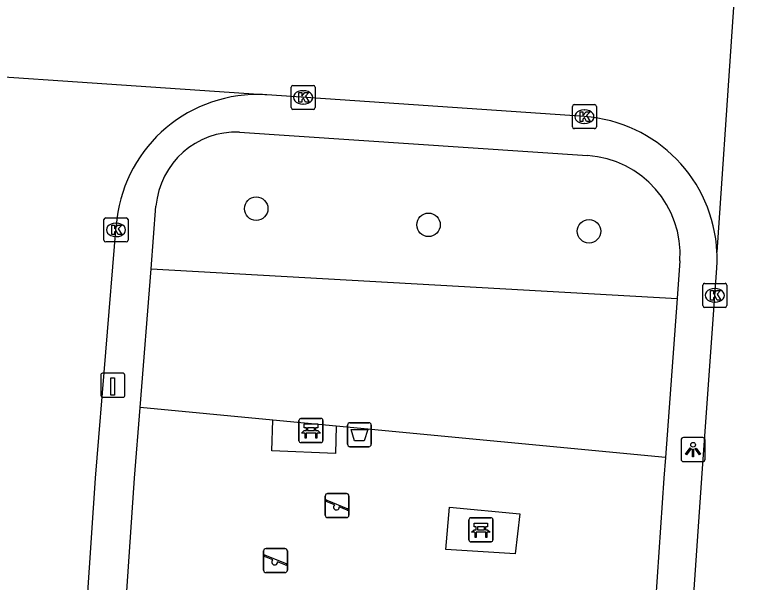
# Model space of a CAD drawing. Extents: x 161848 to 162726, y 385382 to 386521.
# Drawn here: x 162062.72 to 162093.17, y 385495.67 to 385519.3 of the extents above; entities that cross this region are included whole.
import ezdxf

# ---------------------------------------------------------------- set-up
doc = ezdxf.new("R2010")
doc.units = 0
for name, color, linetype in [('IMGEO_Afvalbak', 7, 'Continuous'), ('IMGEO_Bank', 7, 'Continuous'), ('IMGEO_Boom', 7, 'Continuous'), ('IMGEO_Groenvoorziening', 7, 'Continuous'), ('IMGEO_Kolk', 7, 'Continuous'), ('IMGEO_Laadpaal', 7, 'Continuous'), ('IMGEO_Lichtpunt', 7, 'Continuous'), ('IMGEO_Rijbaan_lokaal_open', 7, 'Continuous'), ('IMGEO_Speelvoorziening', 7, 'Continuous'), ('IMGEO_Voetpad_open', 7, 'Continuous')]:
    doc.layers.add(name, color=color, linetype=linetype)

msp = doc.modelspace()

# ---------------------------------------------------------------- linework, layer by layer
at = {"layer": 'IMGEO_Afvalbak'}
for p, q in [((162076.594, 385501.415), (162076.594, 385502.215)), ((162076.594, 385502.215), (162076.594, 385501.415)), ((162076.694, 385502.315), (162077.484, 385502.315)), ((162077.484, 385502.315), (162076.694, 385502.315)), ((162077.584, 385502.215), (162077.584, 385501.415)), ((162077.584, 385501.415), (162077.584, 385502.215)), ((162077.484, 385501.315), (162076.694, 385501.315)), ((162076.694, 385501.315), (162077.484, 385501.315))]:
    msp.add_line(p, q, dxfattribs=at)
msp.add_lwpolyline([(162076.737, 385502.029), (162077.441, 385502.029), (162077.292, 385501.559), (162076.886, 385501.559), (162076.737, 385502.029)], dxfattribs=at)
for centre, start, end in [((162076.694, 385502.215), 90, 180), ((162076.694, 385502.215), 90, 180), ((162077.484, 385502.215), 0, 90), ((162077.484, 385502.215), 360, 90), ((162076.694, 385501.415), 180, 270), ((162076.694, 385501.415), 180, 270), ((162077.484, 385501.415), 270, 0), ((162077.484, 385501.415), 270, 0)]:
    msp.add_arc(centre, 0.1, start, end, dxfattribs=at)
at = {"layer": 'IMGEO_Bank'}
for p, q in [((162074.645, 385502.486), (162075.486, 385502.486)), ((162075.486, 385502.486), (162074.645, 385502.486)), ((162074.57, 385501.561), (162074.57, 385502.402)), ((162074.57, 385502.402), (162074.57, 385501.561)), ((162075.57, 385502.411), (162075.57, 385501.57)), ((162075.57, 385501.57), (162075.57, 385502.411)), ((162075.267, 385501.884), (162074.874, 385501.884)), ((162074.879, 385501.992), (162074.879, 385502.098)), ((162074.923, 385502.098), (162074.923, 385501.992)), ((162075.211, 385502.104), (162074.929, 385502.104)), ((162074.929, 385501.986), (162075.211, 385501.986)), ((162075.217, 385501.992), (162075.217, 385502.098)), ((162075.261, 385502.098), (162075.261, 385501.992)), ((162075.495, 385501.486), (162074.654, 385501.486)), ((162074.654, 385501.486), (162075.495, 385501.486)), ((162081.649, 385497.431), (162081.649, 385498.272)), ((162081.649, 385498.272), (162081.649, 385497.431)), ((162081.724, 385498.356), (162082.565, 385498.356)), ((162082.565, 385498.356), (162081.724, 385498.356)), ((162082.649, 385498.281), (162082.649, 385497.44)), ((162082.649, 385497.44), (162082.649, 385498.281)), ((162081.958, 385497.862), (162081.958, 385497.968)), ((162082.002, 385497.968), (162082.002, 385497.862)), ((162082.29, 385497.974), (162082.008, 385497.974)), ((162082.008, 385497.856), (162082.29, 385497.856)), ((162082.296, 385497.862), (162082.296, 385497.968)), ((162082.34, 385497.968), (162082.34, 385497.862)), ((162082.346, 385497.754), (162081.953, 385497.754)), ((162082.574, 385497.356), (162081.733, 385497.356)), ((162081.733, 385497.356), (162082.574, 385497.356))]:
    msp.add_line(p, q, dxfattribs=at)
for points in [[(162074.873, 385502.104), (162074.787, 385502.104), (162074.787, 385502.265), (162075.35, 385502.265), (162075.35, 385502.104), (162075.267, 385502.104)], [(162074.817, 385501.884), (162074.675, 385501.884), (162074.787, 385501.986), (162074.873, 385501.986)], [(162074.867, 385501.877), (162074.867, 385501.67), (162074.824, 385501.67), (162074.824, 385501.877)], [(162075.267, 385501.986), (162075.35, 385501.986), (162075.462, 385501.884), (162075.323, 385501.884)], [(162075.317, 385501.877), (162075.317, 385501.67), (162075.273, 385501.67), (162075.273, 385501.877)], [(162081.896, 385497.754), (162081.754, 385497.754), (162081.866, 385497.856), (162081.952, 385497.856)], [(162081.952, 385497.974), (162081.866, 385497.974), (162081.866, 385498.135), (162082.429, 385498.135), (162082.429, 385497.974), (162082.346, 385497.974)], [(162082.346, 385497.856), (162082.429, 385497.856), (162082.541, 385497.754), (162082.402, 385497.754)], [(162081.946, 385497.747), (162081.946, 385497.54), (162081.903, 385497.54), (162081.903, 385497.747)], [(162082.396, 385497.747), (162082.396, 385497.54), (162082.352, 385497.54), (162082.352, 385497.747)]]:
    msp.add_lwpolyline(points, dxfattribs=at)
for centre, radius, start, end in [((162074.648, 385502.408), 0.0779, 92.4484, 184.2845), ((162074.648, 385502.408), 0.0779, 92.4484, 184.2845), ((162075.492, 385502.408), 0.0779, 2.4484, 94.2845), ((162075.492, 385502.408), 0.0779, 2.4484, 94.2845), ((162074.817, 385501.877), 0.00671, 2.8957, 87.1043), ((162074.874, 385501.877), 0.00671, 92.8957, 177.1043), ((162074.872, 385502.097), 0.00671, 2.8957, 87.1043), ((162074.872, 385501.993), 0.00671, 272.8957, 357.1043), ((162074.929, 385502.097), 0.00671, 92.8957, 177.1043), ((162074.929, 385501.993), 0.00671, 182.8957, 267.1043), ((162075.211, 385502.097), 0.00671, 2.8957, 87.1043), ((162075.211, 385501.993), 0.00671, 272.8957, 357.1043), ((162075.268, 385502.097), 0.00671, 92.8957, 177.1043), ((162075.268, 385501.993), 0.00671, 182.8957, 267.1043), ((162075.266, 385501.877), 0.00671, 2.8957, 87.1043), ((162075.323, 385501.877), 0.00671, 92.8957, 177.1043), ((162074.648, 385501.564), 0.0779, 182.4484, 274.2845), ((162074.648, 385501.564), 0.0779, 182.4484, 274.2845), ((162075.492, 385501.564), 0.0779, 272.4484, 4.2845), ((162075.492, 385501.564), 0.0779, 272.4484, 4.2845), ((162081.727, 385498.278), 0.0779, 92.4484, 184.2845), ((162081.727, 385498.278), 0.0779, 92.4484, 184.2845), ((162082.571, 385498.278), 0.0779, 2.4484, 94.2845), ((162082.571, 385498.278), 0.0779, 2.4484, 94.2845), ((162081.951, 385497.967), 0.00671, 2.8957, 87.1043), ((162081.951, 385497.863), 0.00671, 272.8957, 357.1043), ((162082.008, 385497.967), 0.00671, 92.8957, 177.1043), ((162082.008, 385497.863), 0.00671, 182.8957, 267.1043), ((162082.29, 385497.967), 0.00671, 2.8957, 87.1043), ((162082.29, 385497.863), 0.00671, 272.8957, 357.1043), ((162082.347, 385497.967), 0.00671, 92.8957, 177.1043), ((162082.347, 385497.863), 0.00671, 182.8957, 267.1043), ((162081.896, 385497.747), 0.00671, 2.8957, 87.1043), ((162081.953, 385497.747), 0.00671, 92.8957, 177.1043), ((162082.345, 385497.747), 0.00671, 2.8957, 87.1043), ((162082.402, 385497.747), 0.00671, 92.8957, 177.1043), ((162081.727, 385497.434), 0.0779, 182.4484, 274.2845), ((162081.727, 385497.434), 0.0779, 182.4484, 274.2845), ((162082.571, 385497.434), 0.0779, 272.4484, 4.2845), ((162082.571, 385497.434), 0.0779, 272.4484, 4.2845)]:
    msp.add_arc(centre, radius, start, end, dxfattribs=at)
at = {"layer": 'IMGEO_Boom'}
for centre in [(162072.788, 385511.224), (162079.966, 385510.552), (162086.653, 385510.283)]:
    msp.add_circle(centre, 0.489, dxfattribs=at)
at = {"layer": 'IMGEO_Groenvoorziening'}
for points in [[(162068.408, 385508.716), (162090.324, 385507.478)], [(162073.487, 385502.416), (162067.954, 385502.942)], [(162076.124, 385502.165), (162076.087, 385501.034), (162073.434, 385501.146), (162073.487, 385502.416)], [(162076.124, 385502.165), (162073.487, 385502.416)], [(162089.839, 385500.86), (162076.124, 385502.165)]]:
    msp.add_lwpolyline(points, dxfattribs=at)
at = {"layer": 'IMGEO_Kolk'}
for p, q in [((162074.244, 385515.432), (162074.244, 385516.284)), ((162074.319, 385516.358), (162075.171, 385516.358)), ((162074.732, 385516.138), (162074.757, 385516.138)), ((162075.245, 385516.284), (162075.245, 385515.432)), ((162074.755, 385515.578), (162074.73, 385515.578)), ((162086.033, 385515.556), (162086.885, 385515.556)), ((162075.171, 385515.358), (162074.319, 385515.358)), ((162085.958, 385514.63), (162085.958, 385515.482)), ((162086.446, 385515.336), (162086.471, 385515.336)), ((162086.959, 385515.482), (162086.959, 385514.63)), ((162086.469, 385514.776), (162086.444, 385514.776)), ((162086.885, 385514.556), (162086.033, 385514.556)), ((162066.446, 385509.917), (162066.446, 385510.769)), ((162066.521, 385510.843), (162067.373, 385510.843)), ((162067.447, 385510.769), (162067.447, 385509.917)), ((162066.934, 385510.623), (162066.959, 385510.623)), ((162066.957, 385510.063), (162066.932, 385510.063)), ((162067.373, 385509.843), (162066.521, 385509.843)), ((162091.394, 385507.19), (162091.394, 385508.042)), ((162091.469, 385508.116), (162092.321, 385508.116)), ((162092.395, 385508.042), (162092.395, 385507.19)), ((162091.882, 385507.896), (162091.907, 385507.896)), ((162091.905, 385507.336), (162091.88, 385507.336)), ((162092.321, 385507.116), (162091.469, 385507.116))]:
    msp.add_line(p, q, dxfattribs=at)
for points in [[(162074.244, 385515.432), (162074.244, 385516.284)], [(162074.319, 385516.358), (162075.171, 385516.358)], [(162075.245, 385516.284), (162075.245, 385515.432)], [(162074.565, 385516.058), (162074.688, 385516.058), (162074.688, 385515.907), (162074.818, 385516.058), (162074.982, 385516.058), (162074.836, 385515.907), (162074.989, 385515.658), (162074.837, 385515.658), (162074.752, 385515.822), (162074.688, 385515.755), (162074.688, 385515.658), (162074.565, 385515.658), (162074.565, 385516.058)], [(162086.033, 385515.556), (162086.885, 385515.556)], [(162075.171, 385515.358), (162074.319, 385515.358)], [(162085.958, 385514.63), (162085.958, 385515.482)], [(162086.279, 385515.256), (162086.402, 385515.256), (162086.402, 385515.105), (162086.532, 385515.256), (162086.696, 385515.256), (162086.55, 385515.105), (162086.703, 385514.856), (162086.551, 385514.856), (162086.466, 385515.02), (162086.402, 385514.953), (162086.402, 385514.856), (162086.279, 385514.856), (162086.279, 385515.256)], [(162086.959, 385515.482), (162086.959, 385514.63)], [(162086.885, 385514.556), (162086.033, 385514.556)], [(162066.446, 385509.917), (162066.446, 385510.769)], [(162066.521, 385510.843), (162067.373, 385510.843)], [(162067.447, 385510.769), (162067.447, 385509.917)], [(162066.767, 385510.543), (162066.89, 385510.543), (162066.89, 385510.392), (162067.02, 385510.543), (162067.184, 385510.543), (162067.038, 385510.392), (162067.191, 385510.143), (162067.039, 385510.143), (162066.954, 385510.307), (162066.89, 385510.24), (162066.89, 385510.143), (162066.767, 385510.143), (162066.767, 385510.543)], [(162067.373, 385509.843), (162066.521, 385509.843)], [(162091.394, 385507.19), (162091.394, 385508.042)], [(162091.469, 385508.116), (162092.321, 385508.116)], [(162092.395, 385508.042), (162092.395, 385507.19)], [(162091.715, 385507.816), (162091.838, 385507.816), (162091.838, 385507.665), (162091.968, 385507.816), (162092.132, 385507.816), (162091.986, 385507.665), (162092.139, 385507.416), (162091.987, 385507.416), (162091.902, 385507.58), (162091.838, 385507.513), (162091.838, 385507.416), (162091.715, 385507.416), (162091.715, 385507.816)], [(162092.321, 385507.116), (162091.469, 385507.116)]]:
    msp.add_lwpolyline(points, dxfattribs=at)
for centre, start, end in [((162074.321, 385516.282), 91.552, 178.448), ((162074.321, 385516.282), 91.552, 178.448), ((162075.169, 385516.282), 1.552, 88.448), ((162075.169, 385516.282), 1.552, 88.448), ((162086.035, 385515.48), 91.552, 178.448), ((162086.035, 385515.48), 91.552, 178.448), ((162086.883, 385515.48), 1.552, 88.448), ((162086.883, 385515.48), 1.552, 88.448), ((162074.321, 385515.434), 181.552, 268.448), ((162074.321, 385515.434), 181.552, 268.448), ((162075.169, 385515.434), 271.552, 358.448), ((162075.169, 385515.434), 271.552, 358.448), ((162086.035, 385514.632), 181.552, 268.448), ((162086.035, 385514.632), 181.552, 268.448), ((162086.883, 385514.632), 271.552, 358.448), ((162086.883, 385514.632), 271.552, 358.448), ((162066.523, 385510.767), 91.552, 178.448), ((162066.523, 385510.767), 91.552, 178.448), ((162067.371, 385510.767), 1.552, 88.448), ((162067.371, 385510.767), 1.552, 88.448), ((162066.523, 385509.919), 181.552, 268.448), ((162066.523, 385509.919), 181.552, 268.448), ((162067.371, 385509.919), 271.552, 358.448), ((162067.371, 385509.919), 271.552, 358.448), ((162091.471, 385508.04), 91.552, 178.448), ((162091.471, 385508.04), 91.552, 178.448), ((162092.319, 385508.04), 1.552, 88.448), ((162092.319, 385508.04), 1.552, 88.448), ((162091.471, 385507.192), 181.552, 268.448), ((162091.471, 385507.192), 181.552, 268.448), ((162092.319, 385507.192), 271.552, 358.448), ((162092.319, 385507.192), 271.552, 358.448)]:
    msp.add_arc(centre, 0.0765, start, end, dxfattribs=at)
for centre, major_axis, ratio, start_param, end_param in [((162074.731, 385515.858), (-0.387, 0.002), 0.722429, 4.712389, 7.853982), ((162074.756, 385515.858), (-0.39, 0.002), 0.717154, 1.570796, 4.712389), ((162086.445, 385515.056), (-0.387, 0.002), 0.722429, 4.712389, 7.853982), ((162086.47, 385515.056), (-0.39, 0.002), 0.717154, 1.570796, 4.712389), ((162066.933, 385510.343), (-0.387, 0.002), 0.722429, 4.712389, 7.853982), ((162066.958, 385510.343), (-0.39, 0.002), 0.717154, 1.570796, 4.712389), ((162091.881, 385507.616), (-0.387, 0.002), 0.722429, 4.712389, 7.853982), ((162091.906, 385507.616), (-0.39, 0.002), 0.717154, 1.570796, 4.712389)]:
    msp.add_ellipse(centre, major_axis=major_axis, ratio=ratio, start_param=start_param, end_param=end_param, dxfattribs=at)
at = {"layer": 'IMGEO_Laadpaal'}
for p, q in [((162066.315, 385504.29), (162066.315, 385503.449)), ((162066.315, 385504.29), (162066.315, 385503.449)), ((162067.231, 385504.374), (162066.39, 385504.374)), ((162067.231, 385504.374), (162066.39, 385504.374)), ((162067.315, 385503.458), (162067.315, 385504.299)), ((162067.315, 385503.458), (162067.315, 385504.299)), ((162066.399, 385503.374), (162067.24, 385503.374)), ((162066.399, 385503.374), (162067.24, 385503.374))]:
    msp.add_line(p, q, dxfattribs=at)
msp.add_lwpolyline([(162066.73, 385504.187), (162066.89, 385504.187), (162066.89, 385503.454), (162066.73, 385503.454), (162066.73, 385504.187)], dxfattribs=at)
for centre, start, end in [((162066.393, 385504.296), 92.4484, 184.2845), ((162066.393, 385504.296), 92.4484, 184.2845), ((162067.237, 385504.296), 2.4484, 94.2845), ((162067.237, 385504.296), 2.4484, 94.2845), ((162066.393, 385503.452), 182.4484, 274.2845), ((162066.393, 385503.452), 182.4484, 274.2845), ((162067.237, 385503.452), 272.4484, 4.2845), ((162067.237, 385503.452), 272.4484, 4.2845)]:
    msp.add_arc(centre, 0.0779, start, end, dxfattribs=at)
at = {"layer": 'IMGEO_Lichtpunt'}
for p, q in [((162090.489, 385501.597), (162090.489, 385500.79)), ((162090.489, 385501.597), (162090.489, 385500.79)), ((162091.391, 385501.692), (162090.583, 385501.692)), ((162091.391, 385501.692), (162090.583, 385501.692)), ((162091.485, 385500.79), (162091.485, 385501.597)), ((162091.485, 385500.79), (162091.485, 385501.597)), ((162090.583, 385500.696), (162091.391, 385500.696)), ((162090.583, 385500.696), (162091.391, 385500.696))]:
    msp.add_line(p, q, dxfattribs=at)
for points in [[(162090.863, 385501.261), (162090.902, 385501.233), (162090.714, 385500.971), (162090.676, 385500.998), (162090.863, 385501.261)], [(162090.965, 385501.213), (162091.012, 385501.213), (162091.012, 385500.891), (162090.965, 385500.891), (162090.965, 385501.213)], [(162091.075, 385501.233), (162091.113, 385501.26), (162091.3, 385500.998), (162091.261, 385500.97), (162091.075, 385501.233)]]:
    msp.add_lwpolyline(points, dxfattribs=at)
msp.add_circle((162090.988, 385501.395), 0.0994, dxfattribs=at)
for centre, start, end in [((162090.583, 385501.597), 90, 180), ((162090.583, 385501.597), 90, 180), ((162091.391, 385501.597), 0, 90), ((162091.391, 385501.597), 0, 90), ((162090.583, 385500.79), 180, 270), ((162090.583, 385500.79), 180, 270), ((162091.391, 385500.79), 270, 0), ((162091.391, 385500.79), 270, 360)]:
    msp.add_arc(centre, 0.0946, start, end, dxfattribs=at)
at = {"layer": 'IMGEO_Rijbaan_lokaal_open'}
for points in [[(162093.167, 385526.976), (162091.983, 385509.418)], [(162072.879, 385515.977), (162054.531, 385517.227)], [(162086.463, 385515.057), (162073.233, 385515.963)], [(162064.306, 385473.305), (162066.091, 385500), (162066.959, 385510.502)], [(162089.37, 385471.236), (162091.356, 385500), (162091.977, 385508.756)]]:
    msp.add_lwpolyline(points, dxfattribs=at)
for centre, radius, start, end in [((162072.832, 385510.09), 5.887, 89.543, 175.9842), ((162072.746, 385508.127), 7.852, 86.4425, 89.028), ((162086.056, 385509.137), 5.934, 2.7155, 86.0625), ((162085.897, 385509.142), 6.092, 356.366, 2.5955)]:
    msp.add_arc(centre, radius, start, end, dxfattribs=at)
at = {"layer": 'IMGEO_Speelvoorziening'}
for p, q in [((162075.663, 385498.462), (162075.663, 385499.262)), ((162075.663, 385499.262), (162075.663, 385498.462)), ((162075.732, 385499.087), (162076.608, 385498.734)), ((162075.763, 385499.362), (162076.553, 385499.362)), ((162076.553, 385499.362), (162075.763, 385499.362)), ((162076.653, 385499.262), (162076.653, 385498.462)), ((162076.653, 385498.462), (162076.653, 385499.262)), ((162076.046, 385498.89), (162075.707, 385499.027)), ((162076.584, 385498.674), (162076.244, 385498.811)), ((162076.553, 385498.362), (162075.763, 385498.362)), ((162075.763, 385498.362), (162076.553, 385498.362)), ((162073.096, 385496.174), (162073.096, 385496.974)), ((162073.096, 385496.974), (162073.096, 385496.174)), ((162073.196, 385497.074), (162073.986, 385497.074)), ((162073.986, 385497.074), (162073.196, 385497.074)), ((162074.086, 385496.974), (162074.086, 385496.174)), ((162074.086, 385496.174), (162074.086, 385496.974)), ((162073.479, 385496.602), (162073.14, 385496.739)), ((162073.165, 385496.799), (162074.041, 385496.446)), ((162074.017, 385496.386), (162073.677, 385496.523)), ((162073.986, 385496.074), (162073.196, 385496.074)), ((162073.196, 385496.074), (162073.986, 385496.074))]:
    msp.add_line(p, q, dxfattribs=at)
for centre, radius, start, end in [((162075.763, 385499.262), 0.1, 90, 180), ((162075.763, 385499.262), 0.1, 90, 180), ((162075.72, 385499.057), 0.0327, 68.078, 248.078), ((162076.553, 385499.262), 0.1, 0, 90), ((162076.553, 385499.262), 0.1, 360, 90), ((162076.125, 385498.8), 0.12, 130.9928, 5.1632), ((162076.596, 385498.704), 0.0327, 248.078, 68.078), ((162075.763, 385498.462), 0.1, 180, 270), ((162075.763, 385498.462), 0.1, 180, 270), ((162076.553, 385498.462), 0.1, 270, 0), ((162076.553, 385498.462), 0.1, 270, 0), ((162073.196, 385496.974), 0.1, 90, 180), ((162073.196, 385496.974), 0.1, 90, 180), ((162073.986, 385496.974), 0.1, 0, 90), ((162073.986, 385496.974), 0.1, 360, 90), ((162073.153, 385496.769), 0.0327, 68.078, 248.078), ((162073.558, 385496.512), 0.12, 130.9928, 5.1632), ((162074.029, 385496.416), 0.0327, 248.078, 68.078), ((162073.196, 385496.174), 0.1, 180, 270), ((162073.196, 385496.174), 0.1, 180, 270), ((162073.986, 385496.174), 0.1, 270, 0), ((162073.986, 385496.174), 0.1, 270, 0)]:
    msp.add_arc(centre, radius, start, end, dxfattribs=at)
at = {"layer": 'IMGEO_Voetpad_open'}
for points in [[(162072.097, 385514.414), (162086.591, 385513.438)], [(162068.408, 385508.716), (162068.61, 385511.336)], [(162090.439, 385509.047), (162090.324, 385507.478)], [(162067.954, 385502.942), (162068.408, 385508.716)], [(162090.324, 385507.478), (162089.839, 385500.86)], [(162065.824, 385472.223), (162067.723, 385500), (162067.954, 385502.942)], [(162089.839, 385500.86), (162089.776, 385500), (162087.76, 385470.226)], [(162080.841, 385498.794), (162083.774, 385498.516), (162083.572, 385496.852), (162080.69, 385497.028), (162080.841, 385498.794)]]:
    msp.add_lwpolyline(points, dxfattribs=at)
for centre, radius, start, end in [((162071.973, 385511.041), 3.375, 87.8866, 174.9836), ((162086.318, 385509.317), 4.13, 356.2494, 86.2092)]:
    msp.add_arc(centre, radius, start, end, dxfattribs=at)

doc.saveas('drawing.dxf')
